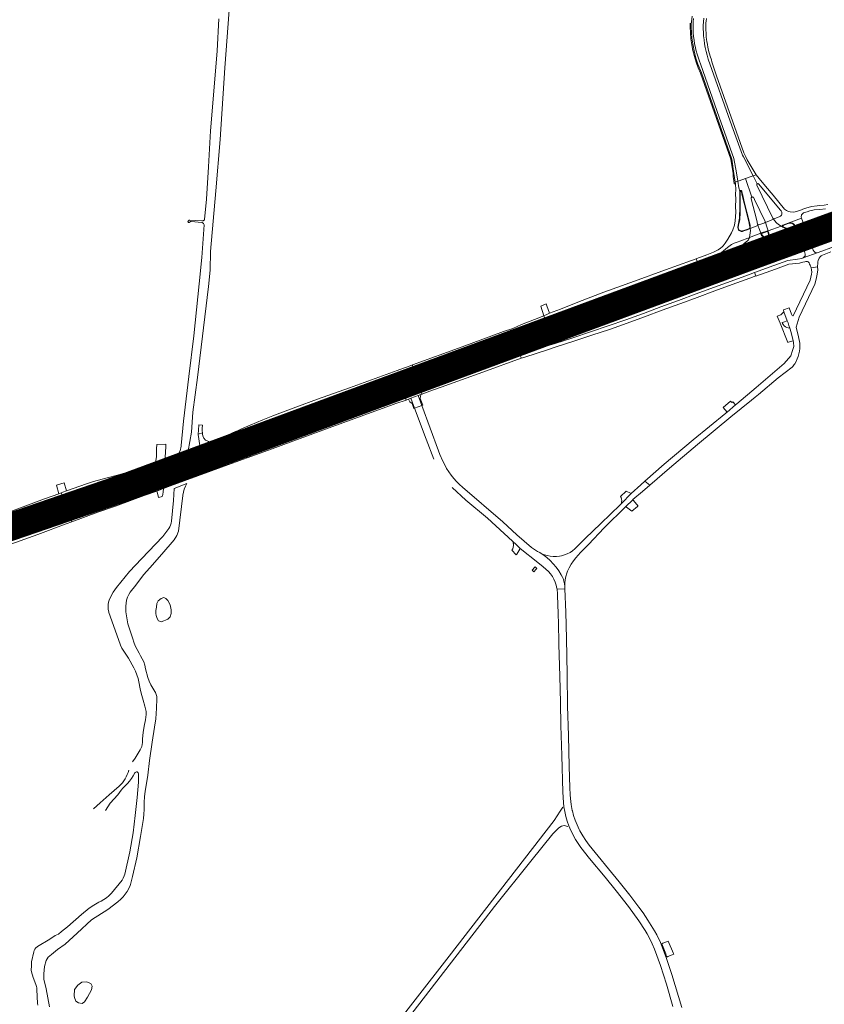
# Model space of a CAD drawing. Header units: metres. Extents: x 166325 to 190320, y 381923 to 404576.
# Tile 521 of 656: x 170997 to 171428, y 392315 to 392842. Entities that reach past the tile are written whole.
import ezdxf

# ---------------------------------------------------------------- set-up
doc = ezdxf.new("R2010")
doc.units = ezdxf.units.M
for name, color, linetype, lineweight in [('B-WE-OG-WATER_BEEK-GV', 8, 'Continuous', 18), ('B-WE-OG-WATER_MEER-GV', 8, 'Continuous', 18), ('B-WE-VH-VERHARDING_ASFALT-GV', 8, 'Continuous', 18), ('B-WE-VH-VERHARDING_BETON-GV', 8, 'Continuous', 18), ('B-WE-VH-VERHARDING_BETONSTRAATSTEEN-GV', 8, 'Continuous', 18), ('B-WE-VH-VERHARDING_HALFVERHARDING-GV', 8, 'Continuous', 18), ('B-WE-VH-VERHARDING_N-WEG', 8, 'Continuous', 18), ('B-WE-VH-VERHARDING_STRAATBAKSTEEN-GV', 8, 'Continuous', 18)]:
    doc.layers.add(name, color=color, linetype=linetype, lineweight=lineweight)

msp = doc.modelspace()

# ---------------------------------------------------------------- linework, layer by layer
at = {"layer": 'B-WE-OG-WATER_BEEK-GV', "flags": 128}
for points in [[(171104.06, 392842.623), (171103.075, 392825.505), (171100.802, 392797.381), (171099.568, 392782.711), (171098.408, 392763.402), (171097.369, 392746.031), (171096.352, 392735.267), (171096.241, 392735.012), (171096.052, 392734.766), (171095.806, 392734.575), (171095.52, 392734.454), (171095.213, 392734.409), (171094.904, 392734.444), (171088.513, 392734.855), (171088.491, 392734.851), (171088.17, 392734.758), (171087.88, 392734.59), (171087.637, 392734.359), (171087.539, 392734.236), (171087.478, 392734.048), (171087.495, 392733.851), (171087.589, 392733.676), (171087.743, 392733.553), (171087.934, 392733.499), (171088.13, 392733.525), (171088.3, 392733.626), (171088.351, 392733.684), (171088.603, 392733.902), (171088.896, 392734.058), (171089.213, 392734.144), (171094.926, 392733.598), (171094.99, 392733.585), (171095.319, 392733.468), (171095.613, 392733.28), (171095.857, 392733.029), (171096.037, 392732.731), (171096.145, 392732.398), (171094.927, 392714.879), (171093.504, 392700.846), (171090.613, 392672.976), (171087.853, 392651.188), (171085.003, 392627.386), (171083.78, 392614.336), (171083.762, 392613.863), (171083.666, 392613.046), (171083.492, 392612.243), (171083.241, 392611.461), (171082.225, 392609.511), (171087.596, 392611.517), (171089.354, 392621.375), (171090.07, 392632.133), (171092.581, 392650.593), (171098.493, 392699.427), (171099.411, 392708.043), (171099.59, 392718.15), (171102.289, 392750.453), (171104.735, 392778.071), (171107.225, 392816.303), (171112.639, 392890.224)], [(171066.913, 392445.803), (171068.37, 392455.61), (171069.606, 392463.661), (171070.222, 392467.998), (171070.591, 392473.751), (171070.877, 392478.808), (171070.771, 392479.947), (171070.506, 392481.061), (171070.089, 392482.126), (171069.753, 392482.763), (171067.617, 392486.19), (171066.664, 392488.206), (171066.029, 392490.223), (171064.818, 392494.88), (171064.377, 392496.696), (171063.782, 392498.467), (171063.038, 392500.181), (171062.15, 392501.825), (171061.263, 392503.193), (171060.207, 392505.099), (171059.293, 392507.078), (171058.527, 392509.118), (171057.995, 392510.89), (171055.289, 392518.92), (171054.292, 392525.227), (171054.144, 392526.816), (171054.156, 392528.412), (171054.328, 392529.999), (171054.658, 392531.561), (171055.142, 392533.081), (171055.776, 392534.546), (171056.47, 392535.805), (171059.51, 392539.475), (171063.718, 392545.019), (171067.066, 392548.836), (171073.504, 392556.087), (171080.123, 392563.896), (171081.558, 392566.086), (171082.353, 392568.374), (171084.719, 392587.551), (171084.745, 392587.75), (171085.045, 392589.367), (171085.5, 392590.946), (171086.107, 392592.474), (171086.859, 392593.936), (171080.078, 392591.363), (171079.762, 392584.793), (171078.655, 392573.778), (171078.509, 392572.786), (171078.2, 392571.738), (171077.742, 392570.747), (171077.143, 392569.833), (171073.926, 392565.647), (171062.573, 392553.591), (171056.162, 392546.842), (171049.169, 392538.268), (171047.357, 392535.795), (171045.859, 392532.792), (171045.345, 392531.624), (171044.982, 392530.402), (171044.773, 392529.143), (171044.724, 392527.868), (171044.835, 392526.598), (171045.104, 392525.351), (171045.206, 392525.012), (171049.418, 392512.973), (171051.359, 392507.489), (171052.03, 392505.945), (171053.525, 392503.692), (171055.669, 392500.496), (171058.518, 392495.283), (171059.427, 392493.467), (171060.191, 392491.585), (171060.804, 392489.648), (171061.224, 392487.866), (171061.964, 392484.094), (171062.387, 392481.806), (171063.504, 392478.08), (171064.422, 392474.897), (171064.795, 392473.42), (171065.011, 392471.912), (171065.068, 392470.39), (171064.966, 392468.87), (171064.735, 392467.505), (171064.072, 392464.139), (171063.567, 392460.746), (171063.221, 392457.332), (171063.1, 392455.458), (171062.997, 392454.311), (171062.736, 392453.189), (171062.323, 392452.114), (171061.941, 392451.392), (171059.27, 392447.005), (171057.871, 392444.959)], [(171013.425, 392313.936), (171011.533, 392323.518), (171010.391, 392328.829), (171010.279, 392331.659), (171010.721, 392335.563), (171011.68, 392338.719), (171012.73, 392340.587), (171014.384, 392342.025), (171017.578, 392344.558), (171021.682, 392347.52), (171028.131, 392353.463), (171035.87, 392360.442), (171044.596, 392365.992), (171049.853, 392370.064), (171051.591, 392371.544), (171052.821, 392372.814), (171053.931, 392374.191), (171054.912, 392375.663), (171055.757, 392377.217), (171056.458, 392378.841), (171056.682, 392379.464), (171057.805, 392383.719), (171060.028, 392393.608), (171062.028, 392405.147), (171063.626, 392414.669), (171063.88, 392417.115), (171063.974, 392419.57), (171063.972, 392420.2), (171064.047, 392423.36), (171064.282, 392426.512), (171064.603, 392429.147), (171066.059, 392437.964), (171066.913, 392445.803)], [(171043.424, 392419.073), (171045.858, 392422.902), (171049.854, 392427.38), (171051.775, 392429.93), (171052.634, 392430.895), (171055.102, 392433.503), (171056.138, 392434.648), (171057.24, 392436.088), (171058.212, 392437.619), (171059.044, 392439.23), (171059.154, 392439.367), (171059.488, 392439.604), (171059.887, 392439.696), (171060.291, 392439.63), (171060.639, 392439.415), (171060.88, 392439.084), (171060.977, 392438.686), (171060.986, 392434.124), (171060.343, 392425.978), (171059.229, 392416.359), (171058.067, 392406.976), (171056.433, 392396.909), (171053.684, 392384.912), (171053.386, 392384.019), (171052.851, 392382.851), (171052.174, 392381.759), (171046.487, 392374.736), (171046.244, 392374.464), (171045.076, 392373.305), (171043.801, 392372.265), (171042.431, 392371.353), (171040.979, 392370.579), (171039.708, 392369.905), (171037.082, 392368.379), (171034.539, 392366.716), (171030.576, 392363.406), (171023.05, 392356.763), (171019.865, 392354.206), (171018.155, 392352.923), (171016.338, 392352.063), (171013.578, 392350.261), (171006.974, 392346.211), (171006.814, 392346.105), (171006.155, 392345.551), (171005.611, 392344.885), (171005.198, 392344.13), (171004.932, 392343.312), (171003.833, 392338.047), (171003.813, 392335.839), (171003.636, 392333.564), (171003.753, 392332.633), (171004.571, 392329.683), (171006.069, 392325.975), (171006.443, 392324.922), (171006.595, 392324.077), (171006.679, 392322.872), (171006.803, 392319.804), (171006.775, 392318.349), (171006.874, 392316.878), (171006.929, 392315.95), (171007.068, 392314.8)], [(171050.656, 392431.969), (171045.377, 392427.315), (171040.45, 392423.039), (171036.873, 392419.99)]]:
    msp.add_lwpolyline(points, dxfattribs=at)
at = {"layer": 'B-WE-OG-WATER_BEEK-GV'}
msp.add_lwpolyline([(171055.82, 392440.581, -0.1326684), (171050.656, 392431.969)], format="xyb", dxfattribs=at)
at = {"layer": 'B-WE-OG-WATER_MEER-GV', "flags": 128}
for points in [[(171076.684, 392521.345), (171077.961, 392522.596), (171078.49, 392524.398), (171078.552, 392526.418), (171077.992, 392529.059), (171076.749, 392531.297), (171075.631, 392532.508), (171074.543, 392532.912), (171073.145, 392532.415), (171071.56, 392531.11), (171070.846, 392529.681), (171070.597, 392527.816), (171070.348, 392526.076), (171070.348, 392524.492), (171070.411, 392523.249), (171070.908, 392521.695), (171071.654, 392520.514), (171073.207, 392520.017), (171074.481, 392520.421), (171075.475, 392520.794)], [(171032.134, 392316.626), (171033.777, 392319.059), (171035.775, 392323.033), (171036.185, 392324.99), (171035.423, 392326.526), (171033.227, 392327.277), (171030.681, 392327.115), (171028.584, 392325.638), (171026.786, 392323.272), (171026.513, 392319.812), (171026.695, 392318.925), (171027.537, 392316.922), (171028.857, 392316.08), (171030.814, 392315.716)]]:
    msp.add_lwpolyline(points, close=True, dxfattribs=at)
at = {"layer": 'B-WE-VH-VERHARDING_ASFALT-GV', "flags": 128}
for points in [[(171357.135, 392844.01), (171356.732, 392839.507), (171356.732, 392838.149), (171357.055, 392832.41), (171357.216, 392831.066), (171358.219, 392825.392), (171359.211, 392821.568), (171360.275, 392818.368), (171362.148, 392813.642), (171378.417, 392767.543), (171379.566, 392759.816), (171380.217, 392755.22), (171381.644, 392755.714), (171381.635, 392755.77), (171380.87, 392760.166), (171379.42, 392767.9), (171371.667, 392789.949), (171361.817, 392817.994), (171360.978, 392820.364), (171360.073, 392823.142), (171359.245, 392825.944), (171358.92, 392827.27), (171358.522, 392829.183), (171358.202, 392831.111), (171357.961, 392833.05), (171357.799, 392834.997), (171357.717, 392836.95), (171357.715, 392838.904), (171357.792, 392840.857), (171357.95, 392842.805)], [(171357.95, 392842.805), (171357.792, 392840.857), (171357.715, 392838.904), (171357.717, 392836.95), (171357.799, 392834.997), (171357.961, 392833.05), (171358.202, 392831.111), (171358.522, 392829.183), (171358.92, 392827.27), (171359.245, 392825.944), (171360.073, 392823.142), (171360.978, 392820.364), (171361.817, 392817.994), (171371.667, 392789.949), (171379.42, 392767.9), (171380.87, 392760.166), (171381.635, 392755.77), (171381.644, 392755.714), (171381.666, 392755.722), (171382.353, 392755.96), (171385.797, 392757.13), (171389.331, 392758.367), (171389.889, 392758.563), (171384.631, 392768.691), (171384.191, 392769.654), (171378.454, 392785.218), (171365.86, 392821.027), (171365.248, 392823.039), (171364.712, 392825.072), (171364.254, 392827.125), (171363.875, 392829.193), (171363.574, 392831.274), (171363.353, 392833.365), (171363.211, 392835.463), (171363.159, 392836.977), (171363.16, 392838.955), (171363.242, 392840.931), (171363.403, 392842.902)], [(171363.403, 392842.902), (171363.242, 392840.931), (171363.16, 392838.955), (171363.159, 392836.977), (171363.211, 392835.463), (171363.353, 392833.365), (171363.574, 392831.274), (171363.875, 392829.193), (171364.254, 392827.125), (171364.712, 392825.072), (171365.248, 392823.039), (171365.86, 392821.027), (171378.454, 392785.218), (171384.191, 392769.654), (171384.631, 392768.691), (171389.889, 392758.563), (171391.424, 392759.122), (171386.659, 392767.141), (171385.892, 392768.654), (171385.532, 392769.507), (171384.907, 392770.854), (171370.251, 392812.036), (171368.32, 392817.916), (171367.809, 392819.471), (171367.467, 392820.533), (171366.876, 392822.577), (171366.017, 392825.629), (171365.594, 392827.407), (171365.332, 392828.885), (171365.046, 392830.366), (171364.912, 392831.441), (171364.768, 392832.985), (171364.631, 392834.52), (171364.525, 392837.04), (171364.523, 392839.351), (171364.595, 392840.37), (171364.664, 392841.329), (171364.811, 392842.681)], [(171429.822, 392743.161), (171427.857, 392742.865), (171425.551, 392742.612), (171424.137, 392742.525), (171421.049, 392742.136), (171420.461, 392741.963), (171417.341, 392741.045), (171414.779, 392740.03), (171411.64, 392739.128), (171409.692, 392739.206), (171408.697, 392739.459), (171407.644, 392740.047), (171406.689, 392740.797), (171400.484, 392748.21), (171396.476, 392753.083), (171393.042, 392757.191), (171391.424, 392759.122), (171389.889, 392758.563), (171392.066, 392754.343), (171392.285, 392754.419), (171392.46, 392754.36), (171392.645, 392754.249), (171404.546, 392740.142), (171404.774, 392739.813), (171404.963, 392739.513), (171405.135, 392739.102), (171405.209, 392738.75), (171405.197, 392738.309), (171405.14, 392737.966), (171404.939, 392737.596), (171404.739, 392737.294), (171404.436, 392737.008), (171404.115, 392736.793), (171401.137, 392735.614), (171400.907, 392735.549), (171400.69, 392735.611), (171400.434, 392735.843), (171400.704, 392735.43), (171401.368, 392734.443), (171402.216, 392733.577), (171402.588, 392733.248), (171403.999, 392732.182), (171404.815, 392731.684), (171405.186, 392731.457), (171405.706, 392731.158), (171405.433, 392731.51), (171405.417, 392731.8), (171405.491, 392732.003), (171405.736, 392732.152), (171406.666, 392732.551), (171408.507, 392733.275), (171415.725, 392735.866), (171415.647, 392736.084), (171415.572, 392736.473), (171415.587, 392736.831), (171415.635, 392737.269), (171415.749, 392737.614), (171415.924, 392737.928), (171416.197, 392738.25), (171416.516, 392738.522), (171416.856, 392738.686), (171418.719, 392739.377), (171420.221, 392739.867), (171422.533, 392740.295), (171425.521, 392740.581), (171428.498, 392740.896)], [(171433.499, 392735.711), (171424.091, 392732.293), (171421.754, 392731.417), (171420.351, 392730.941), (171417.838, 392730.025), (171412.404, 392728.184), (171398.253, 392723.107), (171397.792, 392722.898), (171377.224, 392715.459), (171372.423, 392713.681), (171370.564, 392712.973), (171367.751, 392711.889), (171364.901, 392710.859), (171358.305, 392708.467), (171348.541, 392704.706), (171345.761, 392703.585), (171342.077, 392701.977), (171339.879, 392701.065), (171341.182, 392697.366), (171341.17, 392697.452), (171341.261, 392697.748), (171341.39, 392698.005), (171341.631, 392698.138), (171343.473, 392698.951), (171352.746, 392702.786), (171362.158, 392706.317), (171381.002, 392713.185), (171391.795, 392717.104), (171392.351, 392717.285), (171402.952, 392721.133), (171412.593, 392724.753), (171413.631, 392724.969), (171414.757, 392725.351), (171415.01, 392725.437), (171417.068, 392726.195), (171418.963, 392726.926), (171421.414, 392727.859), (171423.595, 392728.649), (171424.847, 392729.104), (171438.979, 392734.27)], [(171437.766, 392731.08), (171424.455, 392726.241), (171422.285, 392725.448), (171419.859, 392724.524), (171417.828, 392723.997), (171415.56, 392723.32), (171414.396, 392722.885), (171414.501, 392722.448), (171409.461, 392720.693), (171407.018, 392720.143), (171391.017, 392714.098), (171388.449, 392713.164), (171385.637, 392712.101), (171366.469, 392705.141), (171346.537, 392698.296), (171341.903, 392696.872), (171341.681, 392696.819), (171341.495, 392696.896), (171341.303, 392697.045), (171341.208, 392697.181), (171342.378, 392693.677), (171358.201, 392698.816), (171367.655, 392702.159), (171377.514, 392705.716), (171396.794, 392712.745), (171414.687, 392719.262), (171415.799, 392719.635), (171416.747, 392719.965), (171420.954, 392721.544), (171423.361, 392722.427), (171424.321, 392722.777), (171428.919, 392724.449)], [(171433.447, 392720.772), (171424.578, 392717.521), (171416.606, 392714.699), (171415.844, 392714.409), (171413.588, 392713.907), (171408.426, 392713.23), (171400.826, 392710.535), (171390.591, 392706.825), (171391.279, 392704.998), (171391.339, 392704.901), (171401.862, 392708.687), (171409.006, 392711.222), (171414.723, 392711.896), (171416.438, 392712.363), (171417.474, 392712.624), (171418.009, 392712.732), (171418.872, 392712.761), (171419.351, 392712.51), (171419.738, 392711.982), (171420.019, 392711.382), (171420.279, 392710.827), (171420.935, 392709.395), (171424.353, 392709.935), (171424.358, 392712.014), (171424.454, 392712.613), (171424.546, 392713.192), (171425.159, 392714.582), (171425.642, 392715.272), (171426.152, 392715.796), (171426.998, 392716.148), (171431.478, 392717.875)], [(171414.792, 392668.981), (171414.108, 392672.379), (171412.88, 392677.533), (171414.377, 392682.912), (171422.777, 392700.506), (171423.631, 392703.236), (171424.131, 392705.923), (171424.446, 392708.27), (171424.353, 392709.935), (171420.935, 392709.395), (171421.132, 392708.302), (171421.177, 392707.076), (171421.097, 392705.934), (171420.344, 392702.678), (171411.288, 392683.722), (171410.99, 392683.624), (171410.711, 392683.769), (171410.4, 392684.544), (171409.019, 392687.99), (171406.135, 392686.848), (171406.202, 392685.77), (171408.109, 392680.94), (171408.53, 392679.872), (171409.005, 392678.413), (171409.438, 392677.081), (171410.219, 392674.682), (171411.32, 392670.2), (171411.504, 392669.451), (171411.601, 392667.166), (171410.943, 392665.098), (171410.036, 392662.205), (171406.451, 392658.093), (171391.521, 392645.283), (171381.165, 392636.577), (171380.893, 392636.348), (171380.477, 392635.998), (171375.938, 392632.182), (171375.764, 392632.036), (171375.201, 392631.563), (171357.731, 392617.283), (171342.221, 392604.282), (171331.913, 392595.203), (171334.563, 392593.004), (171345.081, 392602.12), (171359.984, 392614.749), (171377.919, 392629.572), (171389.025, 392638.624), (171390.869, 392640.127), (171392.632, 392641.613), (171403.168, 392650.494), (171410.741, 392656.139)], [(171223.846, 392605.955), (171222.297, 392609.544), (171221.532, 392611.483), (171212.575, 392635.718), (171208.687, 392634.259), (171214.901, 392617.708), (171219.038, 392606.979)], [(171275.666, 392556.972), (171277.956, 392555.471), (171279.518, 392554.322), (171281.276, 392552.699), (171282.921, 392550.962), (171284.447, 392549.119), (171285.846, 392547.179), (171287.112, 392545.149), (171287.794, 392543.914), (171288.128, 392543.132), (171288.585, 392541.738), (171288.887, 392540.303), (171289.032, 392538.843), (171289.079, 392540.653), (171289.286, 392542.451), (171289.65, 392544.224), (171290.17, 392545.958), (171290.562, 392546.994), (171291.468, 392548.908), (171292.516, 392550.749), (171293.699, 392552.505), (171295.012, 392554.167), (171295.061, 392554.224), (171297.54, 392557.024), (171301.67, 392561.404), (171310.142, 392570.165), (171321.779, 392581.637), (171325.239, 392585.048), (171325.551, 392585.317), (171330.678, 392589.743), (171334.563, 392593.004), (171331.913, 392595.203), (171329.731, 392593.281), (171324.616, 392588.598), (171319.396, 392583.251), (171318.728, 392582.567), (171308.338, 392572.596), (171299.944, 392564.468), (171294.679, 392559.119), (171294.526, 392558.982), (171293.243, 392557.961), (171291.868, 392557.071), (171290.412, 392556.318), (171288.889, 392555.711), (171287.315, 392555.255), (171286.198, 392555.054), (171284.569, 392554.898), (171282.932, 392554.902), (171281.304, 392555.066), (171279.7, 392555.388), (171278.134, 392555.865), (171277.799, 392556.004)], [(171228.811, 392591.724), (171236.191, 392585.064), (171247.641, 392575.342), (171261.14, 392563.093), (171261.51, 392562.746), (171262.904, 392561.438), (171265.261, 392559.223)], [(171265.261, 392559.223), (171274.662, 392551.632), (171277.58, 392549.343), (171280.381, 392546.911), (171281.474, 392545.6), (171282.439, 392544.192), (171283.268, 392542.7), (171283.954, 392541.137), (171284.491, 392539.517), (171284.874, 392537.853), (171284.946, 392537.428), (171289.099, 392537.598), (171289.032, 392538.843), (171288.887, 392540.303), (171288.585, 392541.738), (171288.128, 392543.132), (171287.794, 392543.914), (171287.112, 392545.149), (171285.846, 392547.179), (171284.447, 392549.119), (171282.921, 392550.962), (171281.276, 392552.699), (171279.518, 392554.322), (171277.956, 392555.471), (171275.666, 392556.972), (171274.544, 392557.573), (171273.316, 392558.327), (171272.92, 392558.57), (171271.231, 392559.783), (171263.481, 392566.414), (171256.001, 392573.413), (171234.337, 392592.033)], [(171351.654, 392313.611), (171346.415, 392331.243), (171343.25, 392340.449), (171340.253, 392348.423), (171338.308, 392352.415), (171337.067, 392354.59), (171333.561, 392360.408), (171330.947, 392364.246), (171328.681, 392367.357), (171323.839, 392373.779), (171318.074, 392380.861), (171312.442, 392387.82), (171306.921, 392394.554), (171302.154, 392400.533), (171300.368, 392402.961), (171298.715, 392405.48), (171297.198, 392408.082), (171296.755, 392408.906), (171295.626, 392411.303), (171294.642, 392413.764), (171293.81, 392416.28), (171293.13, 392418.841), (171293.08, 392419.056), (171292.542, 392422.266), (171292.162, 392425.499), (171292.009, 392427.468), (171291.764, 392431.322), (171291.39, 392442.57), (171291.105, 392459.074), (171290.591, 392474.772), (171290.364, 392491.983), (171290.031, 392510.944), (171289.576, 392525.112), (171289.099, 392537.598), (171284.946, 392537.428), (171285.193, 392534.955), (171285.242, 392534.083), (171285.498, 392524.463), (171285.65, 392518.623), (171285.899, 392509.047), (171285.933, 392507.823), (171286.41, 392490.855), (171286.749, 392476.716), (171287.023, 392464.554), (171287.488, 392448.498), (171288.027, 392428.793), (171288.305, 392423.34), (171288.573, 392420.996), (171289.022, 392418.407), (171289.628, 392415.85), (171290.388, 392413.335), (171291.266, 392410.89), (171292.328, 392408.396), (171293.534, 392405.968), (171293.577, 392405.882), (171294.809, 392403.581), (171296.179, 392401.359), (171297.682, 392399.226), (171302.241, 392393.304), (171310.653, 392383.276), (171316.537, 392376.05), (171323.194, 392367.583), (171328.692, 392359.907), (171332.037, 392354.854), (171333.104, 392353.083), (171334.566, 392350.397), (171335.885, 392347.638), (171337.059, 392344.814), (171340.24, 392336.029), (171343.455, 392326.066), (171346.888, 392314.191)]]:
    msp.add_lwpolyline(points, dxfattribs=at)
for points in [[(171392.066, 392754.343), (171389.889, 392758.563), (171389.331, 392758.367), (171385.797, 392757.13), (171389.168, 392747.173), (171389.46, 392747.264), (171389.729, 392747.227), (171389.991, 392747.062), (171390.177, 392746.835), (171390.591, 392745.92), (171396.242, 392734.168), (171396.308, 392733.963), (171396.408, 392733.642), (171400.704, 392735.43), (171400.434, 392735.843), (171391.869, 392753.647), (171391.806, 392753.876), (171391.877, 392754.096)], [(171382.639, 392750.308), (171382.253, 392752.218), (171381.644, 392755.714), (171380.217, 392755.22), (171380.31, 392754.266), (171380.502, 392751.006), (171380.483, 392749), (171380.517, 392745.85), (171380.475, 392742.23), (171380.49, 392739.179), (171380.477, 392736.855), (171380.245, 392734.523), (171379.829, 392732.169), (171379.019, 392729.684), (171378.343, 392728.128), (171376.241, 392724.603), (171374.883, 392722.539), (171373.737, 392721.155), (171373.207, 392720.601), (171372.381, 392719.899), (171371.155, 392719.035), (171368.631, 392717.626), (171365.059, 392716.308), (171359.784, 392714.357), (171359.323, 392714.212), (171360.018, 392712.343), (171364.354, 392713.851), (171367.891, 392715.145), (171369.792, 392715.918), (171369.849, 392716.021), (171370.029, 392716.08), (171370.758, 392716.351), (171371.494, 392716.658), (171372.833, 392717.503), (171374.05, 392718.471), (171375.213, 392719.48), (171376.801, 392720.717), (171378.244, 392721.746), (171379.665, 392722.495), (171381.335, 392723.138), (171383.223, 392723.824), (171386.93, 392725.233), (171387.196, 392725.284), (171387.417, 392725.225), (171387.509, 392725.03), (171387.544, 392724.797), (171387.649, 392725.051), (171387.855, 392725.549), (171388.136, 392726.843), (171388.261, 392727.97), (171388.263, 392728.01), (171388.347, 392729.304), (171388.302, 392730.395), (171388.292, 392730.642), (171388.279, 392730.829), (171388.236, 392730.552), (171388.149, 392730.379), (171387.953, 392730.206), (171386.587, 392729.689), (171384.917, 392729.064), (171384.157, 392728.844), (171383.785, 392728.795), (171383.364, 392728.826), (171382.994, 392728.939), (171382.669, 392729.105), (171382.354, 392729.339), (171382.077, 392729.615), (171381.861, 392729.968), (171381.753, 392730.321), (171381.679, 392730.686), (171381.698, 392731.113), (171382.04, 392733.09), (171382.414, 392735.049), (171382.507, 392736.066), (171382.615, 392738.082), (171382.632, 392740.056), (171382.64, 392750.064)], [(171389.168, 392747.173), (171385.797, 392757.13), (171382.353, 392755.96), (171381.666, 392755.722), (171381.644, 392755.714), (171382.253, 392752.218), (171382.639, 392750.308), (171382.724, 392750.541), (171382.872, 392750.612), (171383.045, 392750.661), (171383.196, 392750.677), (171383.359, 392750.635), (171383.549, 392750.557), (171383.7, 392750.304), (171383.95, 392749.298), (171384.071, 392748.855), (171385.297, 392743.969), (171387.734, 392734.269), (171388.156, 392732.244), (171388.254, 392731.2), (171388.279, 392730.829), (171388.292, 392730.642), (171388.302, 392730.395), (171392.432, 392732.051), (171392.285, 392732.498), (171392.249, 392732.606), (171391.765, 392734.57), (171388.787, 392746.218), (171388.748, 392746.523), (171388.787, 392746.737), (171388.958, 392746.999)], [(171392.432, 392732.051), (171388.302, 392730.395), (171388.347, 392729.304), (171388.263, 392728.01), (171388.261, 392727.97), (171388.136, 392726.843), (171387.855, 392725.549), (171393.908, 392727.813), (171393.165, 392729.831)], [(171396.408, 392733.642), (171396.308, 392733.963), (171396.278, 392733.759), (171396.166, 392733.589), (171396.007, 392733.481), (171392.943, 392732.298), (171392.711, 392732.262), (171392.513, 392732.298), (171392.337, 392732.429), (171392.249, 392732.606), (171392.285, 392732.498), (171392.432, 392732.051), (171393.165, 392729.831), (171393.908, 392727.813), (171394.021, 392727.506), (171394.067, 392727.693), (171394.197, 392727.86), (171394.382, 392727.98), (171397.213, 392729.027), (171397.51, 392729.062), (171397.779, 392728.92), (171397.957, 392728.772), (171397.855, 392729.087), (171397.153, 392731.259), (171397.152, 392731.26)], [(171400.704, 392735.43), (171396.408, 392733.642), (171397.152, 392731.26), (171397.153, 392731.259), (171397.855, 392729.087), (171404.815, 392731.684), (171403.999, 392732.182), (171402.588, 392733.248), (171402.216, 392733.577), (171401.368, 392734.443)], [(171415.725, 392735.866), (171408.507, 392733.275), (171409.282, 392733.45), (171410.056, 392733.45), (171410.804, 392733.225), (171411.487, 392732.827), (171411.995, 392732.265), (171412.374, 392731.58), (171413.06, 392729.717), (171412.985, 392729.447), (171412.738, 392729.284), (171412.474, 392729.272), (171413.362, 392729.139), (171415.765, 392729.52), (171417.838, 392730.025), (171417.339, 392731.369)], [(171398.253, 392723.107), (171397.619, 392724.526), (171397.514, 392724.486), (171397.367, 392724.429), (171397.067, 392724.427), (171396.799, 392724.562), (171396.139, 392725.019), (171395.536, 392725.513), (171394.976, 392726.05), (171394.387, 392726.62), (171394.021, 392727.506), (171393.908, 392727.813), (171387.855, 392725.549), (171387.649, 392725.051), (171387.544, 392724.797), (171387.356, 392724.381), (171386.771, 392723.811), (171385.279, 392722.476), (171383.799, 392721.135), (171382.292, 392719.796), (171380.922, 392718.65), (171379.451, 392717.655), (171377.683, 392716.415), (171376.121, 392715.556), (171374.24, 392714.605), (171372.423, 392713.681), (171377.224, 392715.459), (171397.792, 392722.898)], [(171417.838, 392730.025), (171415.765, 392729.52), (171413.362, 392729.139), (171412.474, 392729.272), (171411.692, 392729.358), (171410.135, 392729.52), (171408.593, 392729.888), (171407.097, 392730.432), (171405.706, 392731.158), (171405.186, 392731.457), (171404.815, 392731.684), (171397.855, 392729.087), (171397.957, 392728.772), (171398.148, 392728.009), (171398.287, 392727.221), (171398.266, 392726.453), (171398.136, 392725.639), (171397.88, 392724.751), (171397.619, 392724.526), (171398.253, 392723.107), (171412.404, 392728.184)], [(171418.963, 392726.926), (171417.068, 392726.195), (171415.01, 392725.437), (171414.757, 392725.351), (171415.56, 392723.32), (171417.828, 392723.997), (171419.859, 392724.524)], [(171414.396, 392722.885), (171413.616, 392722.66), (171412.853, 392722.517), (171412.049, 392722.435), (171411.735, 392722.498), (171411.515, 392722.649), (171411.371, 392722.908), (171411.327, 392723.205), (171411.382, 392723.453), (171411.596, 392723.714), (171412.249, 392724.21), (171413.631, 392724.969), (171412.593, 392724.753), (171402.952, 392721.133), (171392.351, 392717.285), (171391.795, 392717.104), (171392.108, 392717.147), (171392.349, 392717.074), (171392.561, 392716.869), (171392.671, 392716.609), (171392.614, 392716.113), (171392.442, 392715.34), (171392.302, 392715.063), (171392.092, 392714.867), (171391.246, 392714.438), (171390.278, 392713.975), (171388.449, 392713.164), (171391.017, 392714.098), (171407.018, 392720.143), (171409.461, 392720.693), (171414.501, 392722.448)], [(171420.954, 392721.544), (171416.747, 392719.965), (171416.837, 392719.72), (171417.291, 392718.092), (171417.714, 392716.582), (171417.709, 392715.677), (171417.221, 392715.132), (171416.606, 392714.699), (171424.578, 392717.521), (171423.813, 392717.412), (171423.034, 392717.604), (171422.398, 392718.05), (171421.964, 392718.727), (171421.006, 392721.38)], [(171304.032, 392687.506), (171305.16, 392684.394), (171308.983, 392685.804), (171309.203, 392685.825), (171309.349, 392685.764), (171309.526, 392685.664), (171309.619, 392685.477), (171314.514, 392687.532), (171324.466, 392691.281), (171333.58, 392694.587), (171341.182, 392697.366), (171339.879, 392701.065), (171332.805, 392698.13), (171331.455, 392697.564), (171329.587, 392696.824), (171327.713, 392696.125), (171313.127, 392690.799)], [(171305.799, 392682.634), (171307.177, 392678.834), (171308.437, 392679.551), (171310.142, 392680.646), (171311.853, 392681.724), (171313.512, 392682.851), (171315.269, 392683.855), (171317.04, 392684.789), (171318.899, 392685.558), (171319.827, 392685.935), (171324.979, 392687.825), (171329.68, 392689.538), (171339.657, 392692.794), (171342.378, 392693.677), (171341.208, 392697.181), (171341.182, 392697.366), (171333.58, 392694.587), (171324.466, 392691.281), (171314.514, 392687.532), (171309.619, 392685.477), (171309.656, 392685.249), (171309.586, 392685.043), (171309.465, 392684.892), (171308.623, 392684.322), (171306.941, 392683.278)], [(171292.688, 392679.309), (171292.621, 392679.611), (171292.8, 392679.84), (171292.955, 392679.92), (171301.4, 392683.006), (171305.16, 392684.394), (171304.032, 392687.506), (171294.788, 392684.16), (171291.022, 392682.791), (171288.18, 392681.782), (171287.239, 392681.464), (171286.906, 392681.418), (171286.591, 392681.499), (171285.78, 392681.947), (171284.666, 392681.61), (171281.116, 392680.215), (171277.62, 392678.94), (171276.841, 392678.656), (171276.389, 392677.717), (171276.167, 392677.49), (171276.036, 392677.353), (171275.041, 392676.991), (171274.071, 392676.694), (171273.059, 392676.392), (171272.98, 392676.615), (171265.215, 392673.799), (171251.34, 392668.518), (171251.555, 392667.927), (171252.552, 392665.196), (171252.627, 392664.992), (171262.022, 392668.51), (171268.093, 392670.687), (171286.764, 392677.381)], [(171307.177, 392678.834), (171305.799, 392682.634), (171305.174, 392682.282), (171303.32, 392681.443), (171301.459, 392680.705), (171299.534, 392680.06), (171297.579, 392679.558), (171295.587, 392679.185), (171293.718, 392678.969), (171293.209, 392678.91), (171292.942, 392678.933), (171292.747, 392679.051), (171292.699, 392679.258), (171292.688, 392679.309), (171286.764, 392677.381), (171268.093, 392670.687), (171262.022, 392668.51), (171252.627, 392664.992), (171252.705, 392664.779), (171253.72, 392661.998), (171253.96, 392661.343), (171267.94, 392666.544), (171276.009, 392669.429), (171275.981, 392669.662), (171276.897, 392669.992), (171282.271, 392672.007), (171283.485, 392672.413), (171285.501, 392672.942), (171292.35, 392674.381), (171294.319, 392674.816), (171296.308, 392675.206), (171298.271, 392675.574), (171300.196, 392676.087), (171302.123, 392676.685), (171303.913, 392677.299), (171304.884, 392677.691), (171305.814, 392678.086), (171306.724, 392678.577)], [(171116.381, 392615.375), (171118.728, 392616.226), (171125.131, 392618.547), (171160.521, 392631.434), (171197.283, 392644.798), (171205.569, 392647.811), (171244.197, 392661.858), (171252.627, 392664.992), (171252.552, 392665.196), (171251.555, 392667.927), (171251.34, 392668.518), (171220.881, 392657.255), (171205.708, 392651.721), (171199.586, 392649.511), (171193.067, 392647.156), (171187.626, 392645.21), (171165.227, 392637.188), (171142.003, 392628.67), (171124.261, 392622.271), (171117.443, 392619.726), (171115.11, 392618.856), (171116.268, 392615.684)], [(171199.279, 392641.65), (171200.167, 392641.98), (171205.945, 392643.997), (171214.06, 392647.038), (171215.103, 392647.398), (171253.96, 392661.343), (171253.72, 392661.998), (171252.705, 392664.779), (171252.627, 392664.992), (171244.197, 392661.858), (171205.569, 392647.811), (171197.283, 392644.798), (171160.521, 392631.434), (171125.131, 392618.547), (171118.728, 392616.226), (171116.381, 392615.375), (171116.484, 392615.093), (171117.486, 392612.351), (171117.638, 392611.937), (171117.678, 392611.952), (171119.983, 392612.797), (171133.645, 392617.807), (171163.164, 392628.586)], [(171116.381, 392615.375), (171116.268, 392615.684), (171115.11, 392618.856), (171109.604, 392616.8), (171102.898, 392614.298), (171094.88, 392611.572), (171082.938, 392607.12), (171075.343, 392604.345), (171059.707, 392598.637), (171047.566, 392594.28), (171026.02, 392586.411), (171021.141, 392584.66), (171021.337, 392584.12), (171022.331, 392581.395), (171022.415, 392581.165), (171046.67, 392589.986), (171070.539, 392598.673), (171091.436, 392606.333)], [(171074.6, 392596.313), (171085.354, 392600.183), (171100.574, 392605.681), (171112.045, 392609.887), (171117.638, 392611.937), (171117.486, 392612.351), (171116.484, 392615.093), (171116.381, 392615.375), (171091.436, 392606.333), (171070.539, 392598.673), (171046.67, 392589.986), (171022.415, 392581.165), (171022.498, 392580.937), (171023.516, 392578.145), (171023.648, 392577.782), (171040.371, 392583.896), (171065.875, 392593.173), (171068.005, 392593.94), (171073.164, 392595.796)], [(171094.88, 392611.572), (171094.174, 392613.56), (171094.106, 392613.764), (171092.348, 392613.007), (171091.632, 392612.71), (171077.441, 392607.19), (171075.548, 392606.485), (171074.677, 392606.16), (171074.794, 392605.965), (171075.288, 392604.508), (171075.343, 392604.345), (171082.938, 392607.12)], [(171075.343, 392604.345), (171070.149, 392602.644), (171062.854, 392600.196), (171059.829, 392599.248), (171059.707, 392598.637)], [(171022.415, 392581.165), (171022.331, 392581.395), (171021.337, 392584.12), (171021.141, 392584.66), (171017.6, 392583.341), (170996.326, 392575.617), (170970.88, 392566.558), (170950.818, 392559.768), (170944, 392557.632), (170939.465, 392556.211), (170926.742, 392552.239), (170927.725, 392549.085), (170927.846, 392548.695), (170952.212, 392556.388), (170958.321, 392558.378), (170990.394, 392569.515), (171020.095, 392580.321)], [(171023.648, 392577.782), (171023.516, 392578.145), (171022.498, 392580.937), (171022.415, 392581.165), (171020.095, 392580.321), (170990.394, 392569.515), (170958.321, 392558.378), (170952.212, 392556.388), (170927.846, 392548.695), (170927.935, 392548.409), (170928.783, 392545.682), (170928.921, 392545.237), (170928.924, 392545.238), (170953.961, 392553.26), (170962.378, 392555.882), (171011.129, 392573.205)]]:
    msp.add_lwpolyline(points, close=True, dxfattribs=at)
at = {"layer": 'B-WE-VH-VERHARDING_ASFALT-GV'}
for points in [[(171412.073, 392658.052, 0.1525358), (171414.792, 392668.981)], [(171410.741, 392656.139, 0.0311738), (171412.073, 392658.052)], [(171234.337, 392592.033, -0.1139959), (171223.846, 392605.955)]]:
    msp.add_lwpolyline(points, format="xyb", dxfattribs=at)
at = {"layer": 'B-WE-VH-VERHARDING_BETON-GV', "flags": 128}
for points in [[(171385.074, 392743.943), (171383.848, 392748.781), (171383.745, 392749.215), (171383.467, 392750.211), (171383.363, 392750.364), (171383.222, 392750.416), (171383.104, 392750.409), (171382.923, 392750.308), (171382.817, 392750.072), (171382.878, 392740.046), (171382.847, 392738.037), (171382.747, 392736.031), (171382.647, 392735.042), (171382.261, 392733.045), (171381.909, 392731.101), (171381.897, 392730.714), (171381.953, 392730.37), (171382.073, 392730.03), (171382.257, 392729.743), (171382.514, 392729.458), (171382.758, 392729.289), (171383.091, 392729.124), (171383.421, 392729.053), (171383.755, 392729.035), (171384.059, 392729.088), (171384.838, 392729.295), (171386.5, 392729.906), (171387.885, 392730.433), (171388.046, 392730.586), (171388.066, 392730.769), (171388.02, 392731.239), (171387.893, 392732.224), (171387.476, 392734.199)], [(171405.839, 392731.341), (171407.224, 392730.645), (171409.118, 392729.97), (171410.23, 392729.723), (171411.729, 392729.505), (171412.543, 392729.475), (171412.668, 392729.511), (171412.774, 392729.603), (171412.833, 392729.707), (171412.166, 392731.507), (171411.834, 392732.147), (171411.329, 392732.669), (171410.728, 392733.047), (171410.043, 392733.238), (171409.294, 392733.235), (171408.592, 392733.073), (171406.746, 392732.328), (171405.818, 392731.903), (171405.655, 392731.746), (171405.63, 392731.561), (171405.719, 392731.414)], [(171397.942, 392727.932), (171397.669, 392728.625), (171397.526, 392728.818), (171397.278, 392728.847), (171394.474, 392727.774), (171394.296, 392727.62), (171394.25, 392727.388), (171394.61, 392726.786), (171395.115, 392726.235), (171395.671, 392725.705), (171396.293, 392725.201), (171396.937, 392724.764), (171397.127, 392724.673), (171397.333, 392724.669), (171397.539, 392724.745), (171397.717, 392724.885), (171397.773, 392725.149), (171397.895, 392725.704), (171398.001, 392726.459), (171398.036, 392727.206)], [(171423.62, 392728.396), (171421.701, 392727.727), (171422.423, 392725.709), (171424.388, 392726.371)], [(171415.263, 392723.434), (171414.611, 392725.12), (171413.678, 392724.774), (171413.011, 392724.409), (171412.365, 392724.021), (171411.722, 392723.532), (171411.612, 392723.395), (171411.546, 392723.185), (171411.578, 392722.992), (171411.698, 392722.817), (171411.825, 392722.709), (171412.06, 392722.672), (171412.809, 392722.736), (171413.574, 392722.867), (171414.313, 392723.071)], [(171341.432, 392697.27), (171341.519, 392697.166), (171341.625, 392697.088), (171341.826, 392697.081), (171346.484, 392698.506), (171366.38, 392705.329), (171385.549, 392712.313), (171388.363, 392713.376), (171390.178, 392714.244), (171391.97, 392715.08), (171392.129, 392715.225), (171392.224, 392715.401), (171392.391, 392716.148), (171392.48, 392716.589), (171392.393, 392716.74), (171392.242, 392716.87), (171392.073, 392716.918), (171391.876, 392716.915), (171381.078, 392712.986), (171362.231, 392706.105), (171352.837, 392702.594), (171343.574, 392698.759), (171341.714, 392697.996), (171341.575, 392697.881), (171341.454, 392697.723), (171341.412, 392697.587), (171341.389, 392697.451)], [(171360.018, 392712.343), (171359.323, 392714.212), (171356.935, 392713.337), (171342.885, 392708.198), (171326.431, 392702.232), (171309.996, 392696.255), (171295.973, 392690.936), (171286.704, 392687.308), (171280.971, 392685.009), (171279.771, 392684.527), (171277.812, 392683.724), (171278.615, 392681.955), (171280.494, 392682.706), (171281.768, 392683.223), (171287.415, 392685.517), (171296.676, 392689.09), (171310.666, 392694.417), (171327.09, 392700.377), (171343.543, 392706.344), (171357.588, 392711.477)], [(171351.148, 392690.283), (171359.932, 392693.52), (171369.317, 392696.974), (171378.696, 392700.384), (171388.073, 392703.796), (171391.279, 392704.998), (171390.591, 392706.825), (171387.409, 392705.642), (171378.084, 392702.234), (171368.677, 392698.826), (171359.287, 392695.383), (171349.908, 392691.901), (171340.479, 392688.429), (171331.122, 392684.972), (171321.769, 392681.538), (171312.337, 392678.265), (171302.841, 392675.086), (171293.303, 392671.952), (171283.852, 392668.868), (171279.157, 392667.353), (171268.243, 392663.779), (171265.165, 392662.728), (171265.187, 392662.668), (171265.757, 392661.106), (171265.81, 392660.962), (171267.649, 392661.617), (171279.764, 392665.485), (171284.408, 392667.016), (171293.964, 392670.119), (171303.467, 392673.244), (171312.947, 392676.409), (171322.432, 392679.726), (171331.791, 392683.088), (171341.152, 392686.611), (171350.556, 392690.066)], [(171292.848, 392679.526), (171292.863, 392679.355), (171293.015, 392679.178), (171293.18, 392679.113), (171293.75, 392679.186), (171295.572, 392679.401), (171297.546, 392679.756), (171299.472, 392680.253), (171301.375, 392680.898), (171303.246, 392681.637), (171305.093, 392682.469), (171305.726, 392682.835), (171306.831, 392683.475), (171308.607, 392684.574), (171309.349, 392685.081), (171309.425, 392685.23), (171309.417, 392685.408), (171309.384, 392685.482), (171309.239, 392685.574), (171309.038, 392685.599), (171305.229, 392684.205), (171301.497, 392682.839), (171293.02, 392679.734), (171292.914, 392679.676)], [(171278.615, 392681.955), (171277.812, 392683.724), (171272.823, 392681.677), (171268.201, 392679.852), (171265.889, 392678.934), (171261.293, 392676.934), (171256.343, 392675.208), (171234.135, 392667.082), (171207.509, 392657.356), (171207.579, 392657.163), (171208.133, 392655.648), (171208.198, 392655.469), (171209.295, 392655.865), (171238.459, 392666.479), (171256.944, 392673.361), (171261.905, 392675.118), (171266.622, 392677.083), (171268.93, 392678.027), (171273.529, 392679.922)], [(171265.81, 392660.962), (171265.757, 392661.106), (171265.187, 392662.668), (171265.165, 392662.728), (171261.496, 392661.477), (171247.549, 392656.438), (171212.37, 392643.726), (171212.066, 392643.608), (171212.621, 392641.914), (171212.68, 392641.733), (171213.15, 392641.909), (171218.329, 392643.846), (171222.887, 392645.552), (171245.149, 392653.601)], [(171187.922, 392648.13), (171190.993, 392649.225), (171199.89, 392652.418), (171203.787, 392653.8), (171208.198, 392655.469), (171208.133, 392655.648), (171207.579, 392657.163), (171207.509, 392657.356), (171205.489, 392656.618), (171202.767, 392655.632), (171199.471, 392654.437), (171173.831, 392645.142), (171156.814, 392639.006), (171145.254, 392634.815), (171137.957, 392632.15), (171132.794, 392630.155), (171127.457, 392627.992), (171120.793, 392625.169), (171116.176, 392623.185), (171113.892, 392622.194), (171113.931, 392622.086), (171114.565, 392620.35), (171116.839, 392621.374), (171125.772, 392625.174), (171134.577, 392628.747), (171137.974, 392630.154), (171154.788, 392636.203)], [(171212.106, 392641.518), (171212.68, 392641.733), (171212.621, 392641.914), (171212.066, 392643.608), (171211.714, 392643.507), (171203.9, 392640.631), (171203.544, 392640.502), (171203.564, 392640.399), (171203.629, 392640.193), (171203.995, 392639.04), (171204.067, 392638.81), (171204.133, 392638.604), (171205.475, 392639.051), (171206.749, 392639.523), (171210.6, 392640.954)], [(171204.133, 392638.604), (171204.067, 392638.81), (171203.995, 392639.04), (171203.629, 392640.193), (171203.564, 392640.399), (171203.544, 392640.502), (171203.194, 392640.39), (171165.531, 392626.678), (171139.458, 392617.167), (171120.875, 392610.364), (171118.524, 392609.503), (171118.584, 392609.34), (171119.152, 392607.782), (171119.195, 392607.665), (171121.548, 392608.526), (171134.391, 392613.225), (171138.826, 392614.842), (171163.051, 392623.671), (171197.314, 392636.209), (171198.677, 392636.69)], [(171114.565, 392620.35), (171113.931, 392622.086), (171113.892, 392622.194), (171112.874, 392621.752), (171104.302, 392617.879), (171099.855, 392615.867), (171098.265, 392615.148), (171094.174, 392613.56), (171094.88, 392611.572), (171101.047, 392614.212), (171106.774, 392616.813), (171114.15, 392620.163)], [(171059.829, 392599.248), (171062.854, 392600.196), (171070.149, 392602.644), (171075.343, 392604.345), (171075.288, 392604.508), (171074.794, 392605.965), (171074.677, 392606.16), (171070.013, 392604.597), (171063.355, 392602.367), (171056.59, 392600.369), (171049.081, 392598.262), (171041.577, 392596.275), (171036.854, 392594.968), (171033.205, 392593.777), (171022.462, 392589.953), (171020.551, 392589.273), (171019.585, 392588.925), (171020.246, 392587.121), (171023.844, 392588.397), (171031.123, 392590.988), (171035.65, 392592.416), (171038.454, 392593.271), (171041.426, 392594.171), (171048.698, 392596.06), (171055.741, 392598.043)], [(171119.195, 392607.665), (171119.152, 392607.782), (171118.584, 392609.34), (171118.524, 392609.503), (171109.714, 392606.278), (171086.961, 392598.035), (171074.048, 392593.339), (171070.339, 392591.887), (171036.459, 392579.615), (171024.57, 392575.253), (171024.615, 392575.13), (171025.251, 392573.388), (171039.322, 392578.555), (171048.697, 392581.883), (171064.004, 392587.51), (171070.749, 392589.933), (171074.357, 392591.291), (171078.117, 392592.628), (171107.331, 392603.324)], [(171018.025, 392586.277), (171020.246, 392587.121), (171019.585, 392588.925), (171018.386, 392588.493), (171010.65, 392585.704), (170995.03, 392579.901), (170981.872, 392575.128), (170964.183, 392569.102), (170948.669, 392564.05), (170926.556, 392557.036), (170925.361, 392556.667), (170925.911, 392554.905), (170925.951, 392554.776), (170927.789, 392555.338), (170943.196, 392560.199), (170949.429, 392562.165), (170955.322, 392564.093), (170971.935, 392569.601), (170985.744, 392574.405), (170998.944, 392579.233), (171010.149, 392583.384)], [(171025.251, 392573.388), (171024.615, 392575.13), (171024.57, 392575.253), (171007.201, 392568.881), (170977.758, 392558.555), (170957.169, 392551.454), (170950.942, 392549.402), (170929.724, 392542.673), (170929.776, 392542.508), (170930.266, 392540.936), (170930.331, 392540.729), (170940.967, 392544.092), (170952.733, 392547.861), (170963.447, 392551.441), (170977.069, 392556.088), (170988.148, 392559.968), (171007.056, 392566.743), (171022.307, 392572.307)]]:
    msp.add_lwpolyline(points, close=True, dxfattribs=at)
at = {"layer": 'B-WE-VH-VERHARDING_BETONSTRAATSTEEN-GV', "flags": 128}
for points in [[(171379.752, 392754.199), (171379.779, 392754.202), (171380.31, 392754.266), (171380.217, 392755.22), (171379.566, 392759.816), (171378.417, 392767.543), (171362.148, 392813.642), (171360.275, 392818.368), (171359.211, 392821.568), (171358.219, 392825.392), (171357.216, 392831.066), (171357.055, 392832.41), (171356.732, 392838.149), (171356.732, 392839.507), (171356.217, 392840.161), (171356.141, 392838.232)], [(171361.688, 392813.435), (171377.916, 392767.471), (171379.09, 392759.742), (171379.218, 392758.201), (171379.529, 392755.888), (171379.752, 392754.199)]]:
    msp.add_lwpolyline(points, dxfattribs=at)
at = {"layer": 'B-WE-VH-VERHARDING_BETONSTRAATSTEEN-GV'}
msp.add_lwpolyline([(171356.141, 392838.232, 0.101427), (171361.688, 392813.435)], format="xyb", dxfattribs=at)
at = {"layer": 'B-WE-VH-VERHARDING_BETONSTRAATSTEEN-GV', "flags": 128}
for points in [[(171277.812, 392683.724), (171279.771, 392684.527), (171280.971, 392685.009), (171279.519, 392689.021), (171279.168, 392689.988), (171276.22, 392688.87)], [(171402.708, 392683.54), (171404.22, 392679.642), (171408.482, 392669.444), (171408.812, 392669.584), (171409.253, 392669.692), (171411.32, 392670.2), (171410.219, 392674.682), (171409.438, 392677.081), (171408.611, 392677.175), (171407.816, 392677.424), (171407.084, 392677.821), (171406.441, 392678.35), (171405.911, 392678.992), (171405.622, 392679.488), (171405.341, 392679.997), (171406.066, 392680.226), (171408.109, 392680.94), (171406.202, 392685.77), (171404.615, 392684.253)], [(171284.666, 392681.61), (171281.768, 392683.223), (171280.494, 392682.706), (171278.615, 392681.955), (171277.62, 392678.94), (171281.116, 392680.215)], [(171205.708, 392651.721), (171205.332, 392652.028), (171203.787, 392653.8), (171199.89, 392652.418), (171200.015, 392651.506), (171199.696, 392649.913), (171199.586, 392649.511)], [(171192.832, 392647.474), (171190.993, 392649.225), (171187.922, 392648.13), (171187.626, 392645.21), (171193.067, 392647.156)], [(171211.714, 392643.507), (171211.877, 392644.045), (171212.201, 392644.767), (171212.607, 392645.476), (171213.381, 392646.367), (171214.06, 392647.038), (171205.945, 392643.997), (171200.167, 392641.98), (171201.005, 392641.877), (171201.877, 392641.79), (171202.63, 392641.559), (171203.395, 392641.11), (171203.9, 392640.631)], [(171206.749, 392639.523), (171205.475, 392639.051), (171206.091, 392637.647), (171207.397, 392636.685), (171208.337, 392634.16), (171208.687, 392634.259)], [(171210.6, 392640.954), (171206.749, 392639.523), (171208.687, 392634.259), (171212.575, 392635.718)], [(171212.106, 392641.518), (171210.6, 392640.954), (171212.575, 392635.718), (171213.059, 392635.884), (171211.722, 392639.44)], [(171092.964, 392620.346), (171095.2, 392621.072), (171095.08, 392622.179), (171094.999, 392623.546), (171095.263, 392625.136), (171093.224, 392625.31), (171093.045, 392622.468)], [(171095.2, 392621.072), (171092.964, 392620.346), (171092.955, 392620.109), (171093.876, 392614.346), (171094.106, 392613.764), (171094.174, 392613.56), (171098.265, 392615.148), (171099.855, 392615.867), (171096.797, 392617.106), (171095.902, 392618.122), (171095.45, 392619.439), (171095.273, 392620.404)], [(171075.662, 392613.99), (171075.678, 392615.001), (171070.872, 392614.89), (171070.666, 392612.507), (171070.621, 392611.988), (171070.572, 392609.915), (171070.548, 392608.17), (171070.324, 392606.331), (171070.013, 392604.597), (171074.677, 392606.16), (171075.548, 392606.485), (171075.174, 392607.465), (171075.504, 392611.166), (171075.652, 392613.255)], [(171074.6, 392596.313), (171073.164, 392595.796), (171068.005, 392593.94), (171069.136, 392592.931), (171070.339, 392591.887), (171074.048, 392593.339)], [(171021.171, 392594.371), (171017.139, 392592.992), (171018.386, 392588.493), (171019.585, 392588.925), (171020.551, 392589.273), (171022.462, 392589.953)], [(171074.357, 392591.291), (171070.749, 392589.933), (171071.146, 392588.712), (171071.748, 392586.458), (171073.044, 392586.875), (171073.9, 392587.15), (171074.127, 392589.23)], [(171026.02, 392586.411), (171025.069, 392587.111), (171023.844, 392588.397), (171020.246, 392587.121), (171018.025, 392586.277), (171017.96, 392584.703), (171017.6, 392583.341), (171021.141, 392584.66)], [(171273.263, 392549.414), (171272.977, 392549.123), (171271.53, 392547.648), (171272.482, 392546.71), (171273.789, 392548.036), (171274.19, 392548.443)]]:
    msp.add_lwpolyline(points, close=True, dxfattribs=at)
at = {"layer": 'B-WE-VH-VERHARDING_HALFVERHARDING-GV', "flags": 128}
for points in [[(171377.754, 392637.965), (171373.862, 392634.671), (171375.938, 392632.182), (171380.477, 392635.998), (171378.911, 392637.686), (171378.428, 392637.292)], [(171325.902, 392584.873), (171325.551, 392585.317), (171325.239, 392585.048), (171321.779, 392581.637), (171322.163, 392581.337), (171324.902, 392579.201), (171328.046, 392581.715), (171328.264, 392581.887)], [(171260.706, 392558.227), (171263.093, 392555.726), (171263.381, 392556.19), (171264.994, 392558.792), (171265.261, 392559.223), (171262.904, 392561.438), (171261.51, 392562.746), (171261.529, 392562.019), (171261.559, 392561.824), (171261.607, 392560.865), (171261.495, 392559.91), (171261.227, 392558.988)]]:
    msp.add_lwpolyline(points, close=True, dxfattribs=at)
for points in [[(171288.021, 392420.76), (171286.659, 392418.608), (171283.312, 392413.71), (171227.117, 392341.044), (171192.134, 392296.017)], [(171167.285, 392258.657), (171251.428, 392367.686), (171270.898, 392391.93), (171282.692, 392406.521), (171285.896, 392409.739), (171287.34, 392410.64), (171288.693, 392410.922), (171290.768, 392410.377)]]:
    msp.add_lwpolyline(points, dxfattribs=at)
at = {"layer": 'B-WE-VH-VERHARDING_N-WEG', "const_width": 15, "flags": 128}
msp.add_lwpolyline([(171697.675, 392828.487), (171390.735, 392716.389), (171053.27, 392591.62), (170882.986, 392533.1), (170818.713, 392518.678), (170743.945, 392504.912), (170675.736, 392487.212), (170595.065, 392454.434), (170389.573, 392313.85), (170274.143, 392208.307)], dxfattribs=at)
at = {"layer": 'B-WE-VH-VERHARDING_STRAATBAKSTEEN-GV', "flags": 128}
msp.add_lwpolyline([(171321.839, 392589.913), (171318.882, 392586.985), (171319.179, 392586.395), (171319.421, 392585.597), (171319.507, 392584.769), (171319.433, 392583.939), (171319.396, 392583.251), (171324.616, 392588.598), (171324.169, 392588.81)], close=True, dxfattribs=at)
for points in [[(171344.419, 392349.164), (171341.586, 392347.991), (171341.032, 392347.762)], [(171343.709, 392340.595), (171344.246, 392340.876), (171346.565, 392341.762), (171347.333, 392342.088), (171347.201, 392342.422), (171344.419, 392349.164)]]:
    msp.add_lwpolyline(points, dxfattribs=at)
at = {"layer": 'B-WE-VH-VERHARDING_STRAATBAKSTEEN-GV'}
msp.add_lwpolyline([(171341.032, 392347.762, -0.0059512), (171343.709, 392340.595)], format="xyb", dxfattribs=at)

doc.saveas('drawing.dxf')
